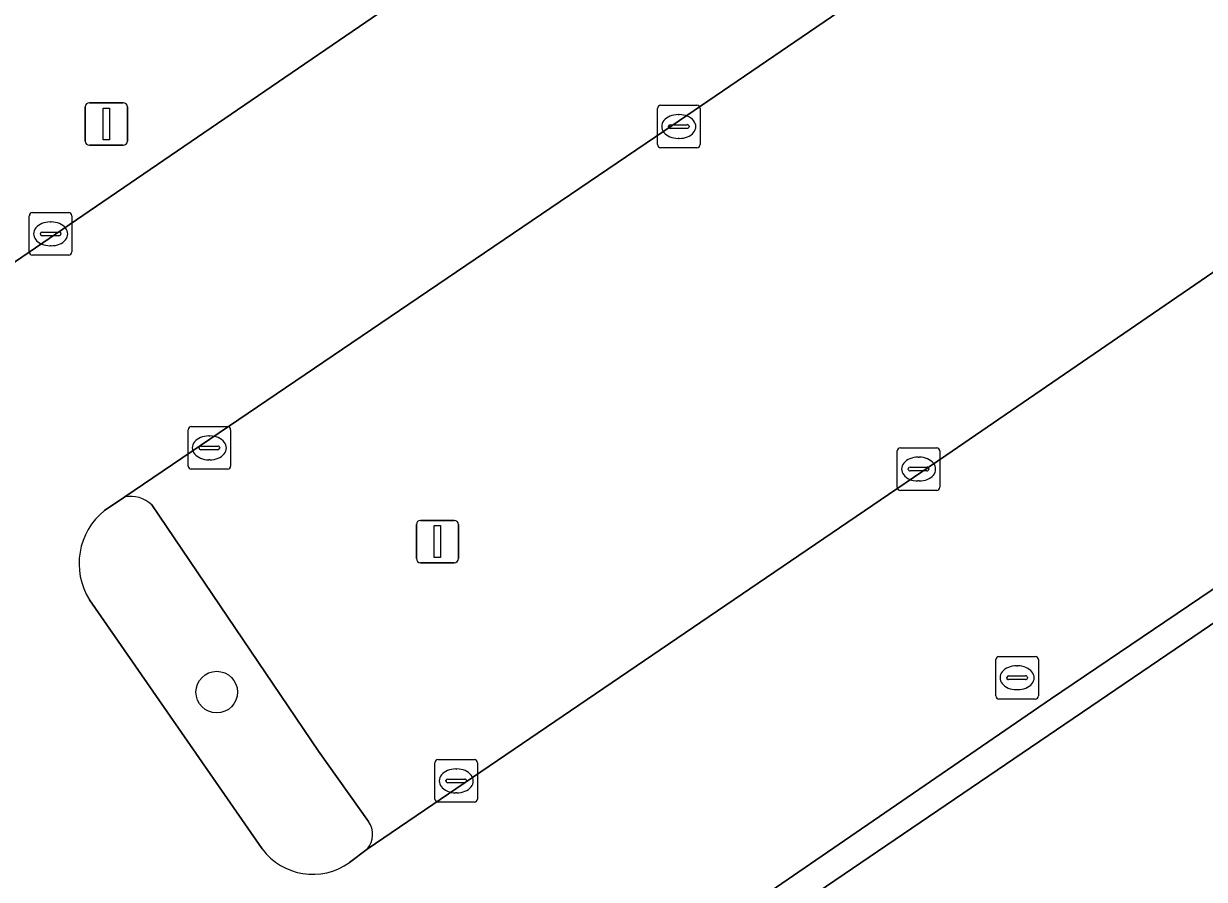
# Model space of a CAD drawing. Extents: x 157445 to 158888, y 383061 to 384688.
# Drawn here: x 158236.65 to 158264.41, y 383663.07 to 383683.18 of the extents above; entities that cross this region are included whole.
import ezdxf

# ---------------------------------------------------------------- set-up
doc = ezdxf.new("R2010")
doc.units = 0
for name, color, linetype in [('IMGEO_Boom', 7, 'Continuous'), ('IMGEO_Groenvoorziening', 7, 'Continuous'), ('IMGEO_Kolk', 7, 'Continuous'), ('IMGEO_Lichtmast', 7, 'Continuous'), ('IMGEO_Pand', 7, 'Continuous'), ('IMGEO_Parkeervlak_open', 7, 'Continuous'), ('IMGEO_Rijbaan_lokaal_gesloten', 7, 'Continuous'), ('IMGEO_Rioolput', 7, 'Continuous'), ('IMGEO_Voetpad_open', 7, 'Continuous')]:
    doc.layers.add(name, color=color, linetype=linetype)

msp = doc.modelspace()

# ---------------------------------------------------------------- linework, layer by layer
at = {"layer": 'IMGEO_Boom'}
msp.add_circle((158241.19, 383667.47), 0.489, dxfattribs=at)
at = {"layer": 'IMGEO_Groenvoorziening'}
for points in [[(158239.027, 383672.057), (158238.553, 383671.739)], [(158244.758, 383664.428), (158243.582, 383666.078), (158239.661, 383671.875)], [(158238.196, 383669.639), (158242.257, 383663.785)], [(158244.309, 383663.467), (158244.73, 383663.781)]]:
    msp.add_lwpolyline(points, dxfattribs=at)
for centre, radius, start, end in [((158239.165, 383671.343), 0.727, 47.0237, 100.9424), ((158239.558, 383670.488), 1.605, 128.7618, 211.9421), ((158244.32, 383664.123), 0.534, 320.1671, 34.8769), ((158243.445, 383664.67), 1.482, 216.7003, 305.6815)]:
    msp.add_arc(centre, radius, start, end, dxfattribs=at)
at = {"layer": 'IMGEO_Kolk'}
for p, q in [((158251.552, 383680.338), (158251.552, 383681.19)), ((158251.627, 383681.264), (158252.479, 383681.264)), ((158252.553, 383681.19), (158252.553, 383680.338)), ((158252.04, 383681.044), (158252.065, 383681.044)), ((158251.811, 383680.758), (158251.811, 383680.77)), ((158252.249, 383680.721), (158251.851, 383680.721)), ((158251.854, 383680.807), (158252.252, 383680.807)), ((158252.295, 383680.77), (158252.295, 383680.758)), ((158252.063, 383680.484), (158252.038, 383680.484)), ((158252.479, 383680.264), (158251.627, 383680.264)), ((158236.784, 383677.815), (158236.784, 383678.667)), ((158236.859, 383678.741), (158237.711, 383678.741)), ((158237.785, 383678.667), (158237.785, 383677.815)), ((158237.272, 383678.521), (158237.297, 383678.521)), ((158237.043, 383678.235), (158237.043, 383678.247)), ((158237.481, 383678.198), (158237.083, 383678.198)), ((158237.086, 383678.284), (158237.484, 383678.284)), ((158237.527, 383678.247), (158237.527, 383678.235)), ((158237.295, 383677.961), (158237.27, 383677.961)), ((158237.711, 383677.741), (158236.859, 383677.741)), ((158240.516, 383672.784), (158240.516, 383673.636)), ((158240.591, 383673.71), (158241.443, 383673.71)), ((158241.517, 383673.636), (158241.517, 383672.784)), ((158241.004, 383673.49), (158241.029, 383673.49)), ((158240.775, 383673.204), (158240.775, 383673.216)), ((158241.213, 383673.167), (158240.815, 383673.167)), ((158240.818, 383673.253), (158241.216, 383673.253)), ((158241.259, 383673.216), (158241.259, 383673.204)), ((158257.191, 383672.286), (158257.191, 383673.138)), ((158257.266, 383673.212), (158258.118, 383673.212)), ((158258.192, 383673.138), (158258.192, 383672.286)), ((158241.027, 383672.93), (158241.002, 383672.93)), ((158257.679, 383672.992), (158257.704, 383672.992)), ((158241.443, 383672.71), (158240.591, 383672.71)), ((158257.45, 383672.706), (158257.45, 383672.718)), ((158257.888, 383672.669), (158257.49, 383672.669)), ((158257.493, 383672.755), (158257.891, 383672.755)), ((158257.934, 383672.718), (158257.934, 383672.706)), ((158257.702, 383672.432), (158257.677, 383672.432)), ((158258.118, 383672.212), (158257.266, 383672.212)), ((158246.396, 383665.883), (158247.248, 383665.883)), ((158246.321, 383664.957), (158246.321, 383665.809)), ((158246.809, 383665.663), (158246.834, 383665.663)), ((158247.322, 383665.809), (158247.322, 383664.957)), ((158246.58, 383665.377), (158246.58, 383665.389)), ((158247.018, 383665.34), (158246.62, 383665.34)), ((158246.623, 383665.426), (158247.021, 383665.426)), ((158247.064, 383665.389), (158247.064, 383665.377)), ((158246.832, 383665.103), (158246.807, 383665.103)), ((158247.248, 383664.883), (158246.396, 383664.883))]:
    msp.add_line(p, q, dxfattribs=at)
for points in [[(158251.552, 383680.338), (158251.552, 383681.19)], [(158251.627, 383681.264), (158252.479, 383681.264)], [(158252.553, 383681.19), (158252.553, 383680.338)], [(158252.479, 383680.264), (158251.627, 383680.264)], [(158236.784, 383677.815), (158236.784, 383678.667)], [(158236.859, 383678.741), (158237.711, 383678.741)], [(158237.785, 383678.667), (158237.785, 383677.815)], [(158237.711, 383677.741), (158236.859, 383677.741)], [(158240.516, 383672.784), (158240.516, 383673.636)], [(158240.591, 383673.71), (158241.443, 383673.71)], [(158241.517, 383673.636), (158241.517, 383672.784)], [(158257.191, 383672.286), (158257.191, 383673.138)], [(158257.266, 383673.212), (158258.118, 383673.212)], [(158258.192, 383673.138), (158258.192, 383672.286)], [(158241.443, 383672.71), (158240.591, 383672.71)], [(158258.118, 383672.212), (158257.266, 383672.212)], [(158246.396, 383665.883), (158247.248, 383665.883)], [(158246.321, 383664.957), (158246.321, 383665.809)], [(158247.322, 383665.809), (158247.322, 383664.957)], [(158247.248, 383664.883), (158246.396, 383664.883)]]:
    msp.add_lwpolyline(points, dxfattribs=at)
for centre, radius, start, end in [((158251.629, 383681.188), 0.0765, 91.552, 178.448), ((158251.629, 383681.188), 0.0765, 91.552, 178.448), ((158252.477, 383681.188), 0.0765, 1.552, 88.448), ((158252.477, 383681.188), 0.0765, 1.552, 88.448), ((158251.851, 383680.767), 0.0403, 85.8775, 175.7526), ((158251.848, 383680.757), 0.0366, 178.938, 274.7102), ((158252.252, 383680.764), 0.043, 264.8664, 352.4533), ((158252.256, 383680.769), 0.0386, 1.7309, 96.639), ((158251.629, 383680.34), 0.0765, 181.552, 268.448), ((158251.629, 383680.34), 0.0765, 181.552, 268.448), ((158252.477, 383680.34), 0.0765, 271.552, 358.448), ((158252.477, 383680.34), 0.0765, 271.552, 358.448), ((158236.861, 383678.665), 0.0765, 91.552, 178.448), ((158236.861, 383678.665), 0.0765, 91.552, 178.448), ((158237.709, 383678.665), 0.0765, 1.552, 88.448), ((158237.709, 383678.665), 0.0765, 1.552, 88.448), ((158237.083, 383678.244), 0.0403, 85.8775, 175.7526), ((158237.08, 383678.234), 0.0366, 178.938, 274.7102), ((158237.484, 383678.241), 0.043, 264.8664, 352.4533), ((158237.488, 383678.246), 0.0386, 1.7309, 96.639), ((158236.861, 383677.817), 0.0765, 181.552, 268.448), ((158236.861, 383677.817), 0.0765, 181.552, 268.448), ((158237.709, 383677.817), 0.0765, 271.552, 358.448), ((158237.709, 383677.817), 0.0765, 271.552, 358.448), ((158240.593, 383673.634), 0.0765, 91.552, 178.448), ((158240.593, 383673.634), 0.0765, 91.552, 178.448), ((158241.441, 383673.634), 0.0765, 1.552, 88.448), ((158241.441, 383673.634), 0.0765, 1.552, 88.448), ((158240.815, 383673.213), 0.0403, 85.8775, 175.7526), ((158240.812, 383673.203), 0.0366, 178.938, 274.7102), ((158241.216, 383673.21), 0.043, 264.8664, 352.4533), ((158241.22, 383673.215), 0.0386, 1.7309, 96.639), ((158257.268, 383673.136), 0.0765, 91.552, 178.448), ((158257.268, 383673.136), 0.0765, 91.552, 178.448), ((158258.116, 383673.136), 0.0765, 1.552, 88.448), ((158258.116, 383673.136), 0.0765, 1.552, 88.448), ((158240.593, 383672.786), 0.0765, 181.552, 268.448), ((158240.593, 383672.786), 0.0765, 181.552, 268.448), ((158241.441, 383672.786), 0.0765, 271.552, 358.448), ((158241.441, 383672.786), 0.0765, 271.552, 358.448), ((158257.49, 383672.715), 0.0403, 85.8775, 175.7526), ((158257.487, 383672.705), 0.0366, 178.938, 274.7102), ((158257.891, 383672.712), 0.043, 264.8664, 352.4533), ((158257.895, 383672.717), 0.0386, 1.7309, 96.639), ((158257.268, 383672.288), 0.0765, 181.552, 268.448), ((158257.268, 383672.288), 0.0765, 181.552, 268.448), ((158258.116, 383672.288), 0.0765, 271.552, 358.448), ((158258.116, 383672.288), 0.0765, 271.552, 358.448), ((158246.398, 383665.807), 0.0765, 91.552, 178.448), ((158246.398, 383665.807), 0.0765, 91.552, 178.448), ((158247.246, 383665.807), 0.0765, 1.552, 88.448), ((158247.246, 383665.807), 0.0765, 1.552, 88.448), ((158246.62, 383665.386), 0.0403, 85.8775, 175.7526), ((158246.617, 383665.376), 0.0366, 178.938, 274.7102), ((158247.021, 383665.383), 0.043, 264.8664, 352.4533), ((158247.025, 383665.388), 0.0386, 1.7309, 96.639), ((158246.398, 383664.959), 0.0765, 181.552, 268.448), ((158246.398, 383664.959), 0.0765, 181.552, 268.448), ((158247.246, 383664.959), 0.0765, 271.552, 358.448), ((158247.246, 383664.959), 0.0765, 271.552, 358.448)]:
    msp.add_arc(centre, radius, start, end, dxfattribs=at)
for centre, major_axis, ratio, start_param, end_param in [((158252.039, 383680.764), (-0.387, 0.002), 0.722429, 4.712389, 7.853982), ((158252.064, 383680.764), (-0.39, 0.002), 0.717154, 1.570796, 4.712389), ((158237.271, 383678.241), (-0.387, 0.002), 0.722429, 4.712389, 7.853982), ((158237.296, 383678.241), (-0.39, 0.002), 0.717154, 1.570796, 4.712389), ((158241.003, 383673.21), (-0.387, 0.002), 0.722429, 4.712389, 7.853982), ((158241.028, 383673.21), (-0.39, 0.002), 0.717154, 1.570796, 4.712389), ((158257.678, 383672.712), (-0.387, 0.002), 0.722429, 4.712389, 7.853982), ((158257.703, 383672.712), (-0.39, 0.002), 0.717154, 1.570796, 4.712389), ((158246.808, 383665.383), (-0.387, 0.002), 0.722429, 4.712389, 7.853982), ((158246.833, 383665.383), (-0.39, 0.002), 0.717154, 1.570796, 4.712389)]:
    msp.add_ellipse(centre, major_axis=major_axis, ratio=ratio, start_param=start_param, end_param=end_param, dxfattribs=at)
at = {"layer": 'IMGEO_Lichtmast'}
for p, q in [((158238.099, 383680.423), (158238.099, 383681.223)), ((158238.099, 383681.223), (158238.099, 383680.423)), ((158238.199, 383681.323), (158238.989, 383681.323)), ((158238.989, 383681.323), (158238.199, 383681.323)), ((158239.089, 383681.223), (158239.089, 383680.423)), ((158239.089, 383680.423), (158239.089, 383681.223)), ((158238.989, 383680.323), (158238.199, 383680.323)), ((158238.199, 383680.323), (158238.989, 383680.323)), ((158245.883, 383670.607), (158245.883, 383671.407)), ((158245.883, 383671.407), (158245.883, 383670.607)), ((158245.983, 383671.507), (158246.773, 383671.507)), ((158246.773, 383671.507), (158245.983, 383671.507)), ((158246.873, 383671.407), (158246.873, 383670.607)), ((158246.873, 383670.607), (158246.873, 383671.407)), ((158246.773, 383670.507), (158245.983, 383670.507)), ((158245.983, 383670.507), (158246.773, 383670.507))]:
    msp.add_line(p, q, dxfattribs=at)
for points in [[(158238.519, 383681.198), (158238.669, 383681.198), (158238.669, 383680.448), (158238.519, 383680.448), (158238.519, 383681.198)], [(158246.303, 383671.382), (158246.453, 383671.382), (158246.453, 383670.632), (158246.303, 383670.632), (158246.303, 383671.382)]]:
    msp.add_lwpolyline(points, dxfattribs=at)
for centre, start, end in [((158238.199, 383681.223), 90, 180), ((158238.199, 383681.223), 90, 180), ((158238.989, 383681.223), 0, 90), ((158238.989, 383681.223), 360, 90), ((158238.199, 383680.423), 180, 270), ((158238.199, 383680.423), 180, 270), ((158238.989, 383680.423), 270, 0), ((158238.989, 383680.423), 270, 0), ((158245.983, 383671.407), 90, 180), ((158245.983, 383671.407), 90, 180), ((158246.773, 383671.407), 0, 90), ((158246.773, 383671.407), 360, 90), ((158245.983, 383670.607), 180, 270), ((158245.983, 383670.607), 180, 270), ((158246.773, 383670.607), 270, 0), ((158246.773, 383670.607), 270, 0)]:
    msp.add_arc(centre, 0.1, start, end, dxfattribs=at)
at = {"layer": 'IMGEO_Pand'}
msp.add_lwpolyline([(158301.474, 383654), (158301.024, 383654.658), (158282.738, 383681.399), (158248.333, 383658.017), (158251.191, 383653.826), (158248.525, 383652.008), (158247.781, 383653.099), (158245.595, 383651.608), (158243.176, 383649.959), (158256.289, 383630.536), (158259.719, 383625.262), (158297.608, 383651.339)], close=True, dxfattribs=at)
at = {"layer": 'IMGEO_Parkeervlak_open'}
for points in [[(158235.661, 383677.053), (158248.181, 383685.608), (158263.151, 383695.806)], [(158266.541, 383690.777), (158251.722, 383680.67), (158239.027, 383672.057)], [(158244.73, 383663.781), (158258.334, 383673.028), (158272.283, 383682.591)], [(158239.661, 383671.875), (158243.582, 383666.078), (158244.758, 383664.428)]]:
    msp.add_lwpolyline(points, dxfattribs=at)
for centre, radius, start, end in [((158239.165, 383671.343), 0.727, 47.0237, 100.9424), ((158244.32, 383664.123), 0.534, 320.1671, 34.8769)]:
    msp.add_arc(centre, radius, start, end, dxfattribs=at)
at = {"layer": 'IMGEO_Rijbaan_lokaal_gesloten'}
for points in [[(158248.432, 383658.827), (158260.795, 383667.305), (158280.477, 383680.616), (158282.405, 383681.916), (158279.712, 383685.929), (158270.886, 383698.77), (158269.511, 383700.844), (158267.169, 383704.441), (158260.828, 383713.56), (158249.058, 383705.721), (158247.517, 383704.657), (158237.394, 383697.67), (158236.406, 383696.908), (158229.862, 383692.499), (158229.006, 383692.012), (158219.795, 383685.835), (158225.074, 383678.3), (158228.6, 383673.256), (158229.483, 383672.025), (158231.887, 383668.297), (158239.231, 383657.571)], [(158251.722, 383680.67), (158266.541, 383690.777), (158266.978, 383691.136)], [(158248.181, 383685.608), (158235.661, 383677.053), (158235.241, 383676.751)], [(158272.728, 383682.858), (158272.283, 383682.591), (158258.334, 383673.028), (158244.73, 383663.781), (158244.309, 383663.467)], [(158238.553, 383671.739), (158239.027, 383672.057), (158251.722, 383680.67)], [(158242.257, 383663.785), (158238.196, 383669.639)]]:
    msp.add_lwpolyline(points, dxfattribs=at)
for centre, radius, start, end in [((158239.558, 383670.488), 1.605, 128.7618, 211.9421), ((158243.445, 383664.67), 1.482, 216.7003, 305.6815)]:
    msp.add_arc(centre, radius, start, end, dxfattribs=at)
at = {"layer": 'IMGEO_Rioolput'}
for p, q in [((158259.507, 383667.381), (158259.507, 383668.233)), ((158259.582, 383668.307), (158260.434, 383668.307)), ((158259.995, 383668.087), (158260.02, 383668.087)), ((158260.508, 383668.233), (158260.508, 383667.381)), ((158259.766, 383667.801), (158259.766, 383667.813)), ((158259.809, 383667.85), (158260.207, 383667.85)), ((158260.25, 383667.813), (158260.25, 383667.801)), ((158260.204, 383667.764), (158259.806, 383667.764)), ((158260.018, 383667.527), (158259.993, 383667.527)), ((158260.434, 383667.307), (158259.582, 383667.307))]:
    msp.add_line(p, q, dxfattribs=at)
for points in [[(158259.507, 383667.381), (158259.507, 383668.233)], [(158259.582, 383668.307), (158260.434, 383668.307)], [(158260.508, 383668.233), (158260.508, 383667.381)], [(158260.434, 383667.307), (158259.582, 383667.307)]]:
    msp.add_lwpolyline(points, dxfattribs=at)
for centre, radius, start, end in [((158259.584, 383668.231), 0.0765, 91.552, 178.448), ((158259.584, 383668.231), 0.0765, 91.552, 178.448), ((158260.432, 383668.231), 0.0765, 1.552, 88.448), ((158260.432, 383668.231), 0.0765, 1.552, 88.448), ((158259.806, 383667.81), 0.0403, 85.8775, 175.7526), ((158259.803, 383667.8), 0.0366, 178.938, 274.7102), ((158260.207, 383667.807), 0.043, 264.8664, 352.4533), ((158260.211, 383667.812), 0.0386, 1.7309, 96.639), ((158259.584, 383667.383), 0.0765, 181.552, 268.448), ((158259.584, 383667.383), 0.0765, 181.552, 268.448), ((158260.432, 383667.383), 0.0765, 271.552, 358.448), ((158260.432, 383667.383), 0.0765, 271.552, 358.448)]:
    msp.add_arc(centre, radius, start, end, dxfattribs=at)
for centre, major_axis, ratio, start_param, end_param in [((158259.994, 383667.807), (-0.387, 0.002), 0.722429, 4.712389, 7.853982), ((158260.019, 383667.807), (-0.39, 0.002), 0.717154, 1.570796, 4.712389)]:
    msp.add_ellipse(centre, major_axis=major_axis, ratio=ratio, start_param=start_param, end_param=end_param, dxfattribs=at)
at = {"layer": 'IMGEO_Voetpad_open'}
for points in [[(158282.738, 383681.399), (158301.024, 383654.658), (158301.902, 383655.259), (158283.135, 383682.466), (158282.405, 383681.916), (158280.477, 383680.616), (158260.795, 383667.305), (158248.432, 383658.827), (158248.368, 383658.778)], [(158248.333, 383658.017), (158282.738, 383681.399)]]:
    msp.add_lwpolyline(points, dxfattribs=at)

doc.saveas('drawing.dxf')
